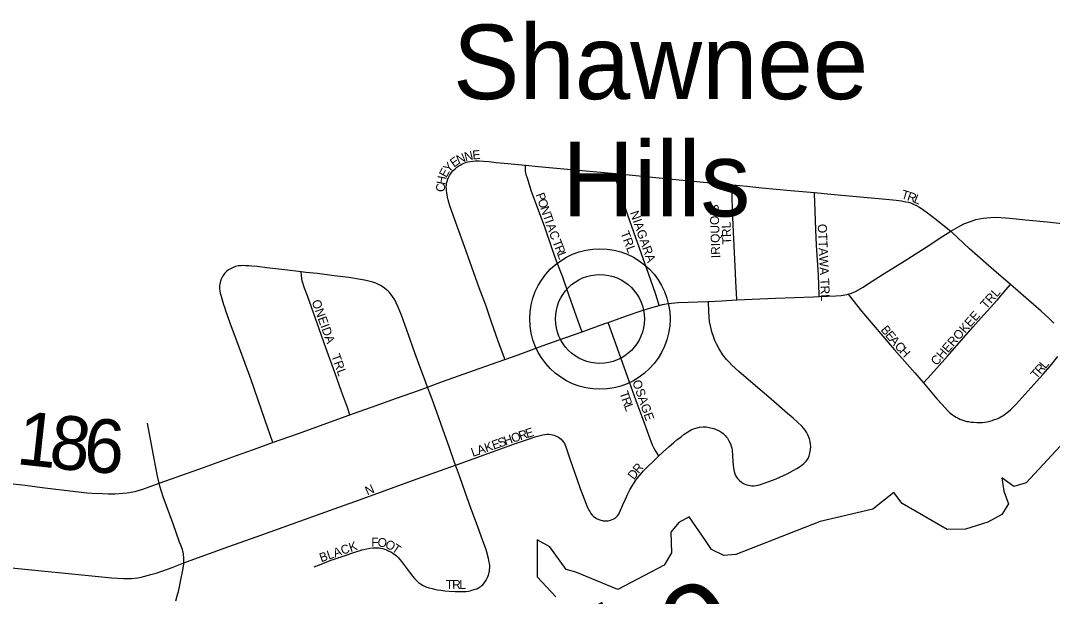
# Model space of a CAD drawing. Extents: x -49 to -8.2, y 9.4 to 23.5.
# Drawn here: x -46.008 to -45.461, y 18.513 to 18.818 of the extents above; entities that cross this region are included whole.
import ezdxf

# ---------------------------------------------------------------- set-up
doc = ezdxf.new("R2010")
doc.units = 0
for name, color, linetype in [('GM_X_Major_Lake', 7, 'Continuous'), ('GM_X_Major_Lake_Text', 7, 'Continuous'), ('GM_X_Township_Road', 7, 'Continuous'), ('GM_X_Township_Road_Text', 7, 'Continuous'), ('GM_X_Township_Subdivision', 7, 'Continuous'), ('GM_X_Township_Subdivision_Text', 7, 'Continuous'), ('GM_X_Unincorporated', 7, 'Continuous'), ('GM_X_Unincorporated_Text', 7, 'Continuous')]:
    doc.layers.add(name, color=color, linetype=linetype)

msp = doc.modelspace()

# ---------------------------------------------------------------- linework, layer by layer
at = {"layer": 'GM_X_Major_Lake'}
msp.add_lwpolyline([(-45.43014, 18.62146), (-45.47521, 18.57274), (-45.48189, 18.5708), (-45.48823, 18.5753), (-45.48706, 18.56825), (-45.48474, 18.56156), (-45.48828, 18.55595), (-45.49557, 18.55193), (-45.50741, 18.54821), (-45.51727, 18.54805), (-45.54104, 18.56185), (-45.54546, 18.56764), (-45.55665, 18.55878), (-45.58447, 18.55218), (-45.62921, 18.53476), (-45.63567, 18.53414), (-45.64205, 18.53732), (-45.64535, 18.54214), (-45.65398, 18.55466), (-45.65954, 18.55174), (-45.66364, 18.54652), (-45.66331, 18.5357), (-45.66725, 18.52915), (-45.6918, 18.51622), (-45.71415, 18.52544), (-45.71924, 18.52688), (-45.72788, 18.53883), (-45.73462, 18.54258), (-45.73449, 18.52285), (-45.72468, 18.51239)], dxfattribs=at)
at = {"layer": 'GM_X_Township_Road'}
for points in [[(-45.51521, 18.70597), (-45.51161, 18.7082), (-45.50831, 18.70985), (-45.5049, 18.71123), (-45.50199, 18.71214), (-45.49808, 18.7129), (-45.49412, 18.71335), (-45.49107, 18.71342), (-45.48399, 18.71285), (-45.47566, 18.71201), (-45.46421, 18.71092), (-45.45619, 18.71011), (-45.44047, 18.70855), (-45.43209, 18.7077)], [(-45.56971, 18.67265), (-45.5679, 18.6732), (-45.56587, 18.67409), (-45.56177, 18.67641), (-45.55945, 18.67797), (-45.5506, 18.68354), (-45.54004, 18.69018), (-45.52839, 18.69761), (-45.5195, 18.70332), (-45.51521, 18.70597)], [(-45.62873, 18.66961), (-45.62059, 18.67), (-45.6082, 18.67048), (-45.58804, 18.67122), (-45.58499, 18.67136)], [(-45.58499, 18.67136), (-45.57627, 18.67175), (-45.57345, 18.67195), (-45.57034, 18.67247), (-45.56971, 18.67265)], [(-45.69698, 18.65768), (-45.6867, 18.66142), (-45.67937, 18.66392), (-45.67376, 18.66567), (-45.66987, 18.66666)], [(-45.66987, 18.66666), (-45.66809, 18.66711), (-45.66506, 18.66766), (-45.65985, 18.66822), (-45.64412, 18.66885), (-45.64377, 18.66886)], [(-45.64377, 18.66886), (-45.63669, 18.66922), (-45.62873, 18.66961)], [(-45.71076, 18.65275), (-45.69866, 18.65707), (-45.69698, 18.65768)], [(-45.75165, 18.63811), (-45.74467, 18.64057), (-45.73185, 18.64522), (-45.71937, 18.64967), (-45.71076, 18.65275)], [(-45.79272, 18.62344), (-45.7847, 18.62635), (-45.75929, 18.63541), (-45.75165, 18.63811)], [(-45.83382, 18.60868), (-45.83192, 18.60936), (-45.82234, 18.61282), (-45.80912, 18.61753), (-45.79754, 18.62169), (-45.79272, 18.62344)], [(-45.87483, 18.59406), (-45.86164, 18.59875), (-45.83382, 18.60868)], [(-45.93493, 18.57247), (-45.91338, 18.58013), (-45.89396, 18.58712), (-45.885, 18.59043), (-45.87483, 18.59406)], [(-46.01245, 18.57225), (-46.00596, 18.57142), (-45.99709, 18.5703), (-45.9853, 18.56886), (-45.9778, 18.56801), (-45.97332, 18.5675), (-45.97053, 18.56725), (-45.96509, 18.56698), (-45.96194, 18.5668), (-45.95837, 18.5669), (-45.95424, 18.56718), (-45.95187, 18.56741), (-45.95066, 18.56758), (-45.94887, 18.5679), (-45.9477, 18.5682), (-45.94608, 18.56869), (-45.94426, 18.56922), (-45.94163, 18.57009), (-45.93493, 18.57247)]]:
    msp.add_lwpolyline(points, dxfattribs=at)
at = {"layer": 'GM_X_Township_Subdivision'}
for points in [[(-45.75165, 18.63811), (-45.75189, 18.63874), (-45.75367, 18.64351), (-45.75509, 18.64728), (-45.75895, 18.65841), (-45.76187, 18.66678), (-45.7653, 18.67596), (-45.77113, 18.69252), (-45.77384, 18.69985), (-45.77844, 18.7125), (-45.78081, 18.71951), (-45.78173, 18.72263), (-45.7821, 18.7241), (-45.78232, 18.7253), (-45.78252, 18.7265), (-45.78268, 18.72763), (-45.78272, 18.72851), (-45.78279, 18.7296), (-45.7827, 18.73062), (-45.78255, 18.73151), (-45.78235, 18.73243), (-45.78211, 18.73321), (-45.78175, 18.73417), (-45.78107, 18.73556), (-45.7806, 18.73632), (-45.78002, 18.73709), (-45.77906, 18.73817), (-45.7781, 18.7391), (-45.77712, 18.73993), (-45.77613, 18.7406), (-45.77539, 18.74107), (-45.77454, 18.74155), (-45.77351, 18.74199), (-45.77257, 18.74235), (-45.77139, 18.74269), (-45.77006, 18.74301), (-45.76864, 18.7432), (-45.76738, 18.74326), (-45.76647, 18.7433), (-45.76524, 18.74329), (-45.76309, 18.74316), (-45.76002, 18.74287), (-45.75623, 18.7425), (-45.75201, 18.74208), (-45.74079, 18.74095)], [(-45.74079, 18.74095), (-45.73393, 18.74026), (-45.7282, 18.73971), (-45.71655, 18.73869), (-45.70675, 18.73781), (-45.69687, 18.73693), (-45.69302, 18.73654)], [(-45.71076, 18.65275), (-45.71121, 18.65397), (-45.71483, 18.6638), (-45.71783, 18.67228), (-45.72102, 18.68164), (-45.72436, 18.69019), (-45.72662, 18.69676), (-45.73055, 18.70824), (-45.73435, 18.7185), (-45.73756, 18.72713), (-45.73994, 18.73459), (-45.7402, 18.73544), (-45.7404, 18.7362), (-45.74057, 18.73694), (-45.74067, 18.7376), (-45.74075, 18.73825), (-45.74076, 18.73922), (-45.74079, 18.74095)], [(-45.69302, 18.73654), (-45.68755, 18.736), (-45.67173, 18.73442), (-45.66109, 18.73336), (-45.64821, 18.73215), (-45.63519, 18.73092), (-45.63082, 18.73054)], [(-45.66987, 18.66666), (-45.67084, 18.66975), (-45.67187, 18.67301), (-45.67533, 18.68301), (-45.68221, 18.70244), (-45.68641, 18.71453), (-45.69023, 18.72551), (-45.69176, 18.73017), (-45.69226, 18.73205), (-45.69275, 18.73406), (-45.69293, 18.73558), (-45.69302, 18.73654)], [(-45.62873, 18.66961), (-45.62895, 18.67319), (-45.62925, 18.67931), (-45.62947, 18.68372), (-45.63043, 18.70556), (-45.63096, 18.71726), (-45.63126, 18.724), (-45.6312, 18.72652), (-45.63111, 18.72813), (-45.63097, 18.72956), (-45.63082, 18.73054)], [(-45.63082, 18.73054), (-45.62344, 18.72989), (-45.61542, 18.72907), (-45.60026, 18.72765), (-45.5875, 18.72646)], [(-45.5875, 18.72646), (-45.57893, 18.72566), (-45.56335, 18.7243), (-45.54778, 18.72285), (-45.5442, 18.72252), (-45.54136, 18.72212), (-45.53914, 18.72167), (-45.5377, 18.72134), (-45.5361, 18.72085), (-45.53466, 18.72023), (-45.53343, 18.71962), (-45.53215, 18.71896), (-45.53075, 18.71809), (-45.52835, 18.71629), (-45.52397, 18.713), (-45.51521, 18.70597)], [(-45.58499, 18.67136), (-45.58502, 18.67222), (-45.58545, 18.68295), (-45.5864, 18.69863), (-45.5868, 18.70669), (-45.58716, 18.71674), (-45.58749, 18.72586), (-45.5875, 18.72646)], [(-45.48362, 18.67777), (-45.49246, 18.68546), (-45.50539, 18.69665), (-45.51477, 18.70556), (-45.51521, 18.70597)], [(-45.85978, 18.68452), (-45.86844, 18.68554), (-45.87783, 18.68668), (-45.88311, 18.68724), (-45.8859, 18.68754), (-45.88742, 18.68766), (-45.88914, 18.68775), (-45.89079, 18.6878), (-45.89173, 18.6877), (-45.89291, 18.68759), (-45.89447, 18.68724), (-45.89576, 18.68683), (-45.8972, 18.68617), (-45.89827, 18.68552), (-45.89913, 18.6849), (-45.89983, 18.6842), (-45.90037, 18.68355), (-45.90111, 18.68252), (-45.90172, 18.6814), (-45.90209, 18.68063), (-45.90248, 18.67961), (-45.90267, 18.67881), (-45.90285, 18.67802), (-45.903, 18.6773), (-45.90304, 18.67656), (-45.903, 18.67557), (-45.90283, 18.67442), (-45.90259, 18.67327), (-45.90217, 18.67158), (-45.90164, 18.66964), (-45.90091, 18.66724), (-45.90041, 18.66571), (-45.89976, 18.66399), (-45.89743, 18.65751), (-45.89249, 18.6442), (-45.88664, 18.62802), (-45.88091, 18.61158), (-45.8775, 18.60184), (-45.87505, 18.59474), (-45.87483, 18.59406)], [(-45.79272, 18.62344), (-45.79436, 18.62786), (-45.79672, 18.63437), (-45.79936, 18.64166), (-45.80164, 18.64805), (-45.80476, 18.65664), (-45.80658, 18.66146), (-45.80826, 18.66583), (-45.80925, 18.66805), (-45.81011, 18.66974), (-45.81122, 18.67142), (-45.81217, 18.6726), (-45.8129, 18.67347), (-45.8136, 18.67426), (-45.81447, 18.675), (-45.81548, 18.67585), (-45.81627, 18.67643), (-45.81756, 18.67725), (-45.81874, 18.67783), (-45.82006, 18.67847), (-45.8217, 18.67903), (-45.82375, 18.67956), (-45.82609, 18.68005), (-45.82827, 18.68046), (-45.83447, 18.68141), (-45.84213, 18.68244), (-45.85097, 18.68356), (-45.85718, 18.68422), (-45.85978, 18.68452)], [(-45.83382, 18.60868), (-45.83516, 18.61254), (-45.83827, 18.62109), (-45.84193, 18.63111), (-45.84654, 18.64417), (-45.85101, 18.65683), (-45.85636, 18.67174), (-45.85786, 18.67588), (-45.85913, 18.67973), (-45.85956, 18.68245), (-45.85978, 18.68452)], [(-45.5298, 18.62563), (-45.5274, 18.62823), (-45.52277, 18.63325), (-45.51704, 18.63979), (-45.50349, 18.65513), (-45.49772, 18.66163), (-45.4907, 18.66949), (-45.48587, 18.67514), (-45.48362, 18.67777)], [(-45.4606, 18.65732), (-45.4632, 18.65994), (-45.46737, 18.66363), (-45.48362, 18.67777)], [(-45.56971, 18.67265), (-45.56923, 18.67204), (-45.56262, 18.66366), (-45.54502, 18.64316), (-45.53437, 18.63101), (-45.5298, 18.62563)], [(-45.66998, 18.58701), (-45.66786, 18.58897), (-45.66463, 18.59198), (-45.66227, 18.59396), (-45.66051, 18.59544), (-45.65828, 18.59713), (-45.65657, 18.59844), (-45.65566, 18.59901), (-45.6546, 18.59967), (-45.6538, 18.6002), (-45.65287, 18.60074), (-45.6516, 18.60135), (-45.65045, 18.60168), (-45.64847, 18.60213), (-45.64662, 18.6023), (-45.64502, 18.6023), (-45.64272, 18.60193), (-45.64095, 18.60148), (-45.63968, 18.60102), (-45.63846, 18.60045), (-45.63766, 18.6), (-45.63669, 18.5994), (-45.63603, 18.59885), (-45.63494, 18.59784), (-45.63417, 18.59695), (-45.63368, 18.5963), (-45.63294, 18.59502), (-45.6321, 18.59346), (-45.63162, 18.59208), (-45.63138, 18.59112), (-45.63126, 18.59001), (-45.63105, 18.58725), (-45.63086, 18.5839), (-45.63047, 18.58047), (-45.63018, 18.57866), (-45.62985, 18.57752), (-45.6294, 18.57653), (-45.62891, 18.57579), (-45.62833, 18.57509), (-45.62735, 18.57398), (-45.62616, 18.57303), (-45.62509, 18.57234), (-45.62439, 18.57197), (-45.62344, 18.57164), (-45.62246, 18.57139), (-45.62069, 18.5711), (-45.6195, 18.57114), (-45.61744, 18.57143), (-45.61563, 18.57201), (-45.6079, 18.57487), (-45.60207, 18.57756), (-45.59885, 18.57918), (-45.59689, 18.58023), (-45.59496, 18.5815), (-45.59311, 18.5829), (-45.59188, 18.58425), (-45.59081, 18.58565), (-45.59032, 18.58693), (-45.58991, 18.58836), (-45.58962, 18.59042), (-45.58954, 18.59194), (-45.58964, 18.59302), (-45.58989, 18.59456), (-45.59023, 18.59601), (-45.59101, 18.59807), (-45.59172, 18.59947), (-45.59253, 18.6007), (-45.59336, 18.60176), (-45.59432, 18.60267), (-45.59892, 18.60701), (-45.60182, 18.60949), (-45.61045, 18.61698), (-45.6152, 18.62104), (-45.62245, 18.62727), (-45.62767, 18.63167), (-45.63128, 18.63501), (-45.63278, 18.63656), (-45.63424, 18.63814), (-45.63613, 18.64053), (-45.63815, 18.64365), (-45.63949, 18.64637), (-45.6403, 18.64808), (-45.64096, 18.64974), (-45.6419, 18.65265), (-45.64265, 18.65591), (-45.64314, 18.65813), (-45.64333, 18.66044), (-45.64357, 18.66345), (-45.64376, 18.66843), (-45.64377, 18.66886)], [(-45.66998, 18.58701), (-45.67033, 18.58753), (-45.67135, 18.58898), (-45.67206, 18.59006), (-45.67272, 18.59133), (-45.67333, 18.5927), (-45.67528, 18.59791), (-45.67833, 18.60622), (-45.682, 18.61622), (-45.68645, 18.62848), (-45.69206, 18.64396), (-45.69676, 18.65706), (-45.69698, 18.65768)], [(-45.5298, 18.62563), (-45.5227, 18.61729), (-45.51982, 18.61421), (-45.51696, 18.61107), (-45.51593, 18.61005), (-45.51511, 18.60932), (-45.51443, 18.6088), (-45.51383, 18.60835), (-45.51323, 18.60795), (-45.51245, 18.60745), (-45.51143, 18.60692), (-45.51042, 18.60646), (-45.50894, 18.60589), (-45.50779, 18.60554), (-45.50668, 18.60527), (-45.50588, 18.60513), (-45.50453, 18.60494), (-45.50321, 18.6048), (-45.50148, 18.60468), (-45.5, 18.60468), (-45.49842, 18.60474), (-45.49725, 18.60488), (-45.49599, 18.60506), (-45.49464, 18.60535), (-45.49331, 18.60572), (-45.49201, 18.60618), (-45.49075, 18.60667), (-45.48962, 18.60718), (-45.48866, 18.6077), (-45.488, 18.60807), (-45.48703, 18.60872), (-45.48599, 18.60944), (-45.48467, 18.61049), (-45.48362, 18.61141), (-45.48229, 18.61269), (-45.48077, 18.61418), (-45.46646, 18.63012), (-45.46258, 18.63453), (-45.45859, 18.63963)], [(-45.77784, 18.58207), (-45.77858, 18.58409), (-45.78126, 18.59174), (-45.78437, 18.60063), (-45.78784, 18.61018), (-45.79085, 18.61841), (-45.79272, 18.62344)], [(-45.93493, 18.57247), (-45.93581, 18.57632), (-45.93766, 18.58543), (-45.94115, 18.60435)], [(-45.77784, 18.58207), (-45.77677, 18.58245), (-45.76014, 18.5885), (-45.74652, 18.59343), (-45.74074, 18.59535), (-45.73516, 18.5972), (-45.73152, 18.59817), (-45.73055, 18.59835), (-45.72944, 18.59847), (-45.72846, 18.59856), (-45.72738, 18.59838), (-45.72652, 18.59823), (-45.72566, 18.59797), (-45.7248, 18.59765), (-45.72402, 18.59727), (-45.72328, 18.59683), (-45.72252, 18.59632), (-45.72188, 18.59585), (-45.72123, 18.5951), (-45.72069, 18.59433), (-45.72015, 18.5935), (-45.71937, 18.59182), (-45.71681, 18.58429), (-45.7136, 18.57482), (-45.71173, 18.5697), (-45.70971, 18.56424), (-45.70832, 18.56054), (-45.70774, 18.55935), (-45.70715, 18.55825), (-45.70671, 18.55746), (-45.7061, 18.55655), (-45.70533, 18.55562), (-45.70466, 18.55487), (-45.70388, 18.55434), (-45.70276, 18.55366), (-45.70126, 18.55307), (-45.69954, 18.55264), (-45.69808, 18.55253), (-45.69693, 18.55261), (-45.69566, 18.55294), (-45.69479, 18.55324), (-45.69388, 18.55365), (-45.69277, 18.55441), (-45.69196, 18.55524), (-45.69134, 18.55618), (-45.69083, 18.55702), (-45.68908, 18.56103), (-45.68781, 18.56399), (-45.68645, 18.56697), (-45.68542, 18.56901), (-45.68442, 18.57077), (-45.68357, 18.57226), (-45.68226, 18.57413), (-45.68123, 18.57554), (-45.67999, 18.57702), (-45.67819, 18.57899), (-45.67642, 18.58082), (-45.6726, 18.58458), (-45.66998, 18.58701)], [(-45.92195, 18.53026), (-45.91859, 18.53156), (-45.8981, 18.53891), (-45.88056, 18.5452), (-45.85345, 18.55491), (-45.84216, 18.55896), (-45.83127, 18.56279), (-45.82293, 18.56577), (-45.80839, 18.57116), (-45.79824, 18.57484), (-45.78581, 18.57924), (-45.77784, 18.58207)], [(-45.85279, 18.52827), (-45.84997, 18.52933), (-45.84426, 18.53149), (-45.83794, 18.53368), (-45.83019, 18.53636), (-45.82887, 18.53677), (-45.8276, 18.53714), (-45.82649, 18.53739), (-45.82484, 18.53776), (-45.82328, 18.53805), (-45.82164, 18.53829), (-45.82028, 18.53829), (-45.81925, 18.53829), (-45.81839, 18.53821), (-45.81749, 18.53809), (-45.81642, 18.53788), (-45.81555, 18.53764), (-45.81432, 18.53719), (-45.81348, 18.53677), (-45.81215, 18.53607), (-45.81103, 18.53538), (-45.8099, 18.53454), (-45.80922, 18.53398), (-45.80832, 18.53314), (-45.80652, 18.53106), (-45.80231, 18.52531), (-45.80054, 18.52313), (-45.79957, 18.52205), (-45.79843, 18.5208), (-45.79743, 18.51992), (-45.79645, 18.51919), (-45.79508, 18.51838), (-45.79352, 18.51766), (-45.79187, 18.5171), (-45.79032, 18.51667), (-45.78908, 18.51638), (-45.7876, 18.5161), (-45.78573, 18.51585), (-45.78358, 18.51556), (-45.78127, 18.51536), (-45.77803, 18.51515), (-45.77512, 18.51507), (-45.77376, 18.51509), (-45.77231, 18.51522), (-45.77095, 18.5154), (-45.77007, 18.51556), (-45.76915, 18.51581), (-45.76845, 18.51597), (-45.76738, 18.5163), (-45.76657, 18.51661), (-45.76573, 18.51702), (-45.76506, 18.51738), (-45.76443, 18.51779), (-45.76384, 18.51828), (-45.76335, 18.51875), (-45.76279, 18.51943), (-45.76241, 18.5199), (-45.76193, 18.5206), (-45.76158, 18.52117), (-45.76123, 18.52179), (-45.76091, 18.52249), (-45.76067, 18.52309), (-45.76042, 18.5237), (-45.76014, 18.52467), (-45.76, 18.5253), (-45.75991, 18.52595), (-45.75981, 18.52679), (-45.75972, 18.52773), (-45.75969, 18.52896), (-45.75981, 18.52992), (-45.75995, 18.53061), (-45.76038, 18.53268), (-45.76129, 18.53595), (-45.76186, 18.5377), (-45.76413, 18.54399), (-45.76626, 18.54992), (-45.76965, 18.55923), (-45.77389, 18.57123), (-45.77577, 18.57635), (-45.77784, 18.58207)], [(-45.92195, 18.53026), (-45.92184, 18.53271), (-45.92211, 18.53514), (-45.92265, 18.53732), (-45.92358, 18.53976), (-45.92417, 18.5413), (-45.92763, 18.55092), (-45.93279, 18.56526), (-45.93458, 18.57088), (-45.93493, 18.57247)], [(-46.05626, 18.53286), (-46.0546, 18.53261), (-46.0469, 18.53147), (-46.03578, 18.53011), (-46.01323, 18.52774), (-46.00088, 18.52642), (-45.97954, 18.5243), (-45.96007, 18.52236), (-45.95394, 18.52199), (-45.95188, 18.52195), (-45.94966, 18.52207), (-45.94633, 18.52246), (-45.94461, 18.52277), (-45.94264, 18.52323), (-45.93939, 18.52408), (-45.93664, 18.52492), (-45.92811, 18.52787), (-45.92195, 18.53026)], [(-45.92615, 18.51026), (-45.92536, 18.51293), (-45.92456, 18.51591), (-45.92346, 18.5213), (-45.92258, 18.52563), (-45.92198, 18.52962), (-45.92195, 18.53026)]]:
    msp.add_lwpolyline(points, dxfattribs=at)
at = {"layer": 'GM_X_Unincorporated'}
for radius in [0.0372, 0.02358]:
    msp.add_circle((-45.70129, 18.65952), radius, dxfattribs=at)

# ---------------------------------------------------------------- texts
at = {"layer": 'GM_X_Major_Lake_Text'}
msp.add_text('Lake', height=0.047346, rotation=28.5136, dxfattribs=at).set_placement((-45.74693, 18.42757))
at = {"layer": 'GM_X_Township_Road_Text'}
for s, rotation, p in [('1', 353.689, (-46.0113, 18.58275)), ('8', 353.6765, (-45.99404, 18.58084)), ('6', 355.928, (-45.97558, 18.57882))]:
    msp.add_text(s, height=0.02841, rotation=rotation, dxfattribs=at).set_placement(p)
at = {"layer": 'GM_X_Township_Subdivision_Text'}
for s, height, rotation, p in [('N', 0.00473, 23.2789, (-45.7762, 18.74146)), ('N', 0.00473, 13.6122, (-45.77257, 18.74304)), ('E', 0.00473, 4.868, (-45.76871, 18.74399)), ('Y', 0.00473, 47.2103, (-45.78132, 18.73676)), ('E', 0.00473, 35.6075, (-45.77868, 18.73965)), ('E', 0.00473, 61.7732, (-45.78271, 18.73408)), ('C', 0.00473, 89.0771, (-45.78343, 18.72682)), ('H', 0.00473, 78.7801, (-45.78339, 18.73034)), ('P', 0.00473, 288.867, (-45.73545, 18.72546)), ('T', 0.00473, 343.2589, (-45.5419, 18.72353)), ('R', 0.00473, 340.6974, (-45.53876, 18.72259)), ('L', 0.00473, 338.0464, (-45.53527, 18.72137)), ('O', 0.00473, 288.8761, (-45.73437, 18.7223)), ('N', 0.00473, 288.8761, (-45.73302, 18.71836)), ('IRIQUOIS', 0.004735, 91.9082, (-45.63747, 18.69182)), ('T', 0.00473, 288.8707, (-45.73167, 18.71442)), ('NIAGARA', 0.004735, 289.2896, (-45.68545, 18.71588)), ('I', 0.00473, 289.1546, (-45.73059, 18.71124)), ('A', 0.00473, 290.4587, (-45.72986, 18.70916)), ('TRL', 0.004735, 92.2013, (-45.63163, 18.69915)), ('OTTAWA TRL', 0.004735, 272.5473, (-45.58582, 18.70978)), ('C', 0.00473, 291.1035, (-45.72839, 18.7052)), ('TRL', 0.004735, 290.5551, (-45.6905, 18.70515)), ('T', 0.00473, 291.1062, (-45.72658, 18.70054)), ('R', 0.00473, 291.1411, (-45.72538, 18.69743)), ('L', 0.00473, 291.1062, (-45.72403, 18.69393)), ('TRL', 0.004735, 48.1842, (-45.49654, 18.66451)), ('ONEIDA', 0.004735, 289.795, (-45.8542, 18.6688)), ('CHEROKEE', 0.004735, 48.7453, (-45.52281, 18.63449)), ('B', 0.00473, 309.8242, (-45.55269, 18.65366)), ('E', 0.00473, 309.854, (-45.55029, 18.65077)), ('A', 0.00473, 309.8308, (-45.54815, 18.64821)), ('C', 0.00473, 311.4409, (-45.54538, 18.6449)), ('H', 0.00473, 312.6586, (-45.54283, 18.64201)), ('TRL', 0.004735, 289.8032, (-45.84379, 18.64005)), ('T', 0.00473, 48.7498, (-45.46987, 18.62743)), ('R', 0.00473, 48.7782, (-45.46767, 18.62994)), ('L', 0.00473, 50.2342, (-45.46511, 18.63286)), ('OSAGE', 0.004735, 289.2303, (-45.6842, 18.6263)), ('T', 0.00473, 288.5127, (-45.691, 18.6204)), ('R', 0.00473, 289.4017, (-45.68992, 18.61716)), ('L', 0.00473, 291.0824, (-45.68862, 18.61349)), ('O', 0.00473, 19.1897, (-45.74742, 18.59383)), ('R', 0.00473, 18.4119, (-45.7435, 18.59519)), ('E', 0.00473, 17.2856, (-45.73997, 18.59637)), ('K', 0.00473, 19.1897, (-45.76159, 18.58889)), ('E', 0.00473, 19.1956, (-45.75765, 18.59026)), ('S', 0.00473, 19.2037, (-45.7545, 18.59136)), ('H', 0.00473, 19.1952, (-45.75136, 18.59246)), ('L', 0.00473, 19.2127, (-45.76867, 18.58643)), ('A', 0.00473, 19.1952, (-45.76552, 18.58752)), ('R', 0.00473, 50.0731, (-45.68076, 18.57729)), ('D', 0.00473, 52.5487, (-45.68326, 18.57403)), ('N', 0.00473, 23.9647, (-45.82457, 18.56598)), ('BLACK', 0.004735, 19.1746, (-45.84908, 18.5306)), ('F', 0.00473, 359.1804, (-45.82256, 18.53898)), ('O', 0.00473, 355.0094, (-45.81932, 18.53894)), ('O', 0.00473, 332.6823, (-45.81563, 18.53871)), ('T', 0.00473, 325.507, (-45.81206, 18.53688)), ('T', 0.00473, 0.1639, (-45.78295, 18.51648)), ('R', 0.00473, 0.1608, (-45.77962, 18.51649)), ('L', 0.00473, 0.1596, (-45.77587, 18.5165))]:
    msp.add_text(s, height=height, rotation=rotation, dxfattribs=at).set_placement(p)
at = {"layer": 'GM_X_Unincorporated_Text'}
for s, p in [('Shawnee', (-45.77921, 18.77598)), ('Hills', (-45.72129, 18.7139))]:
    msp.add_text(s, height=0.039489, rotation=0, dxfattribs=at).set_placement(p)

doc.saveas('drawing.dxf')
